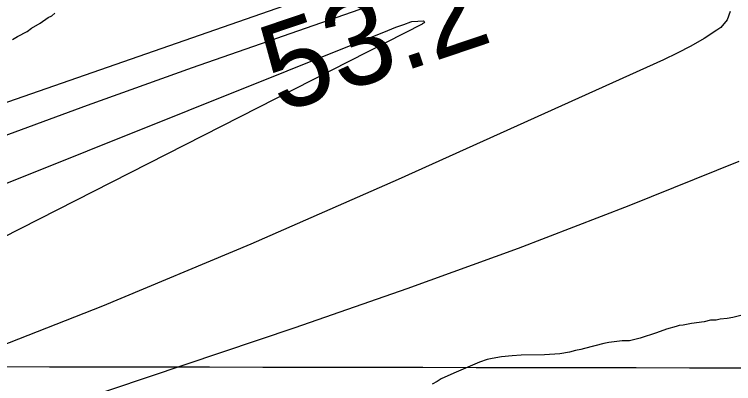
# Model space of a CAD drawing. Extents: x 3187622 to 3225504, y 800805 to 826213.
# Drawn here: x 3221116 to 3221667, y 812235 to 812518 of the extents above; entities that cross this region are included whole.
import ezdxf

# ---------------------------------------------------------------- set-up
doc = ezdxf.new("R2010")
doc.units = 0
for name, color, linetype in [('V-GRID-MAJR', 7, 'Continuous'), ('V-RIVR-RANG', 7, 'Continuous'), ('V-SITE-VEGE', 7, 'Continuous'), ('V-TOPO-MINR', 7, 'Continuous')]:
    doc.layers.add(name, color=color, linetype=linetype)

msp = doc.modelspace()

# ---------------------------------------------------------------- linework, layer by layer
at = {"layer": 'V-GRID-MAJR'}
msp.add_spline([(3191808.85, 812309.639), (3197045.574, 812297.071), (3202282.3000000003, 812285.265), (3207519.028, 812274.221), (3212755.758, 812263.939), (3217992.489, 812254.4180000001), (3223229.221, 812245.659), (3223229.222, 812245.659)], degree=3, dxfattribs=at)
at = {"layer": 'V-SITE-VEGE'}
for points in [[(3221114.179, 812498.329), (3221118.0470000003, 812500.704), (3221125.4020000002, 812504.676), (3221128.879, 812507.047), (3221135.453, 812511.008), (3221141.636, 812515.356), (3221144.348, 812516.552), (3221146.664, 812518.522)], [(3221678.0810000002, 812288.253), (3221666.821, 812285.411), (3221662.549, 812284.585), (3221657.105, 812284.139), (3221653.999, 812283.328), (3221649.718, 812283.283), (3221644.6720000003, 812282.062), (3221634.952, 812280.79), (3221628.739, 812279.557), (3221625.63, 812279.135), (3221623.301, 812278.333), (3221615.926, 812276.309), (3221608.173, 812273.501), (3221595.7600000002, 812269.4770000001), (3221587.607, 812267.4450000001), (3221581.768, 812267.384), (3221571.661, 812266.11), (3221567.778, 812265.289), (3221553.024, 812261.631), (3221550.306, 812260.824), (3221546.034, 812260.001), (3221541.377, 812258.784), (3221533.998, 812257.535), (3221522.327, 812256.636), (3221504.4250000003, 812256.448), (3221497.423, 812255.985), (3221489.257, 812255.1190000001), (3221482.264, 812253.877), (3221478.383, 812253.058), (3221472.562, 812251.049), (3221452.799, 812242.667), (3221443.116, 812238.284), (3221440.021, 812236.306), (3221436.151, 812234.317)]]:
    msp.add_lwpolyline(points, dxfattribs=at)
at = {"layer": 'V-TOPO-MINR'}
for points in [[(3220253.248944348, 812100.4624424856), (3220727.824125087, 812313.6571141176), (3220735.8458445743, 812317.2282803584), (3220743.8833318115, 812320.7632650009), (3220751.9444706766, 812324.2439772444), (3220760.021377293, 812327.6885078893), (3220768.140911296, 812331.0258215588), (3220776.3014761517, 812334.2564589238), (3220784.5235872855, 812337.327081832), (3220792.7867292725, 812340.2910284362), (3221364.255111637, 812538.9950595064), (3221385.5428704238, 812545.6279253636), (3221407.0470531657, 812551.3206249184), (3221428.87587184, 812555.6030750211), (3221450.9211144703, 812558.9453588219), (3221513.960151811, 812566.4110524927), (3221533.6671859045, 812568.5192472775), (3221553.3981487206, 812570.3296943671), (3221573.1650046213, 812571.6935199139), (3221592.9557892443, 812572.7595977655), (3221612.765973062, 812573.5621106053), (3221632.5780653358, 812574.311305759), (3221652.393020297, 812574.9805243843), (3221672.209883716, 812575.596425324)], [(3221091.812162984, 812418.664064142), (3221171.877103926, 812448.216322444), (3221252.2736300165, 812476.8924973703), (3221392.0221952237, 812525.4454778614)], [(3221664.7064122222, 812519.7649586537), (3221662.3444784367, 812513.6253621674), (3221657.593134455, 812507.7018465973), (3221654.586699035, 812505.6652617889), (3221644.6604182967, 812499.3086848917), (3221634.5367351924, 812493.3054710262), (3221624.116948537, 812487.8323017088), (3221613.499759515, 812482.7124954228), (3221410.034021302, 812390.9945870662), (3221296.9945645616, 812341.6176216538), (3221183.235438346, 812294.0185963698), (3221068.3968079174, 812249.0864812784)], [(3220176.688495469, 811956.4744331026), (3220558.7955590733, 812153.2583941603), (3220593.1142132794, 812170.5820725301), (3220627.612914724, 812187.5316612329), (3220662.381687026, 812203.9201154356), (3220697.330506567, 812219.9344799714), (3220747.4279392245, 812242.4010095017), (3220757.4894669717, 812246.8393492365), (3220767.586058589, 812251.1950213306), (3220777.735246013, 812255.4266919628), (3220787.919497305, 812259.5756949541), (3221402.0789392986, 812505.40532725), (3221405.142689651, 812506.6069191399), (3221408.217152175, 812507.7798328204), (3221411.3076829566, 812508.909729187), (3221414.408925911, 812510.0109473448), (3221419.7989293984, 812511.8826296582), (3221420.638138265, 812512.124001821)], [(3221420.638138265, 812512.124001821), (3221425.061481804, 812512.5748769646), (3221429.1495764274, 812512.6505553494), (3221429.8074477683, 812512.392516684), (3221430.099508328, 812512.1694840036), (3221430.2866925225, 812511.66254739), (3221430.014754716, 812511.1955650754), (3221429.5310365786, 812510.8733848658), (3221428.7593719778, 812510.4142487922), (3221428.3628945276, 812510.2025719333), (3221050.078606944, 812317.8035260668), (3220984.4051220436, 812285.5068925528), (3220918.1894915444, 812254.4060956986), (3220851.160642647, 812225.0990538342), (3220783.5896481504, 812196.9878486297), (3220773.599716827, 812192.9887154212), (3220700.611984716, 812163.8126731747), (3220627.604945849, 812134.6850925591), (3220554.5689468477, 812105.630204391), (3220481.5136410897, 812076.6237778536), (3220176.8195004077, 811955.821265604)], [(3221671.2620753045, 812404.833254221), (3221586.9103530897, 812370.9373627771), (3221502.1242194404, 812338.2017785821), (3221416.6864686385, 812307.2066552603), (3221330.814306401, 812277.3718391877), (3220400.92489229, 811964.9169262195), (3220367.151291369, 811953.3282824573), (3220333.480499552, 811941.4539372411), (3220299.9639213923, 811929.1510398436), (3220266.550152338, 811916.5624409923), (3220228.7331854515, 811902.0388102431), (3220214.3523170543, 811896.3837109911), (3220200.034453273, 811890.5767560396), (3220185.8110964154, 811884.5420175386), (3220171.6507441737, 811878.3554233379), (3220144.1668125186, 811866.0856647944)]]:
    msp.add_lwpolyline(points, dxfattribs=at)

# ---------------------------------------------------------------- texts
at = {"layer": 'V-RIVR-RANG'}
msp.add_text('53.2', height=67, rotation=18.648325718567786, dxfattribs=at).set_placement((3221319.1540294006, 812441.6471861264))

doc.saveas('drawing.dxf')
